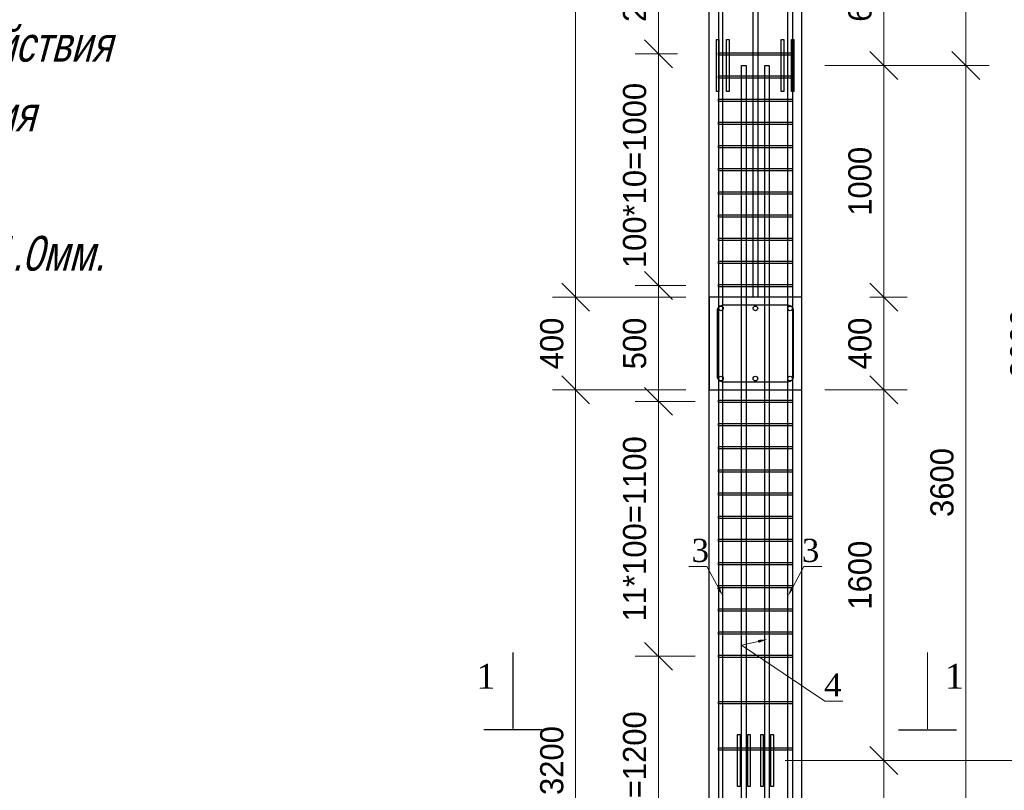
# Model space of a CAD drawing. Header units: millimetres. Extents: x -33345 to 4712671, y -3392 to 121473.
# Tile 398 of 656: x 2236718 to 2245215, y 62398 to 69050. Entities that reach past the tile are written whole.
import ezdxf
from ezdxf import colors
from ezdxf.entities.mleader import LeaderData, LeaderLine
from ezdxf.math import Vec2, Vec3

# ---------------------------------------------------------------- set-up
doc = ezdxf.new("R2010")
doc.units = ezdxf.units.MM
doc.layers.add('ACO-текст', color=7, linetype='Continuous', lineweight=20)
doc.styles.add('ISOCTEUR', font='isocpeui.ttf')
doc.styles.add('RUSS', font='RUSS.shx', dxfattribs={"width": 0.8, "oblique": 15, "height": 250})
doc.styles.add('SIMPLEX350', font='times.ttf', dxfattribs={"height": 350})
doc.styles.add('WMF-Times New Roman2', font='times.ttf')
doc.styles.add('X-U-RW-01$0$StyleROMANS', font='GOTHIC.TTF')
doc.dimstyles.new('ISO-100', dxfattribs={"dimtxt": 200, "dimasz": 120, "dimexe": 100, "dimexo": 100, "dimgap": 50, "dimtad": 1, "dimdec": 0, "dimtxsty": 'ISOCTEUR', "dimblk": 'OBLIQUE', "dimcen": 0, "dimdle": 100, "dimclrd": 256, "dimadec": 0, "dimazin": 0, "dimtfac": 1, "dimtdec": 0, "dimtmove": 0, "dimatfit": 3, "dimfxl": 1, "dimarcsym": 0})

# ---------------------------------------------------------------- blocks, each defined once
blk = doc.blocks.new('_Oblique')
at = {"color": 0, "linetype": 'ByBlock', "lineweight": -2}
blk.add_line((-0.5, -0.5), (0.5, 0.5), dxfattribs=at)
blk = doc.blocks.new('*D385')
at = {"lineweight": -2, "transparency": 16777216}
blk.add_line((2292833.6, 1431142.2), (2292833.6, 1431742.2), dxfattribs=at)
at = {"color": 0, "lineweight": -2, "transparency": 16777216}
for p, q in [((2293309.3, 1431642.2), (2292733.6, 1431642.2)), ((2293309.3, 1431242.2), (2292733.6, 1431242.2))]:
    blk.add_line(p, q, dxfattribs=at)
at = {"layer": 'Defpoints', "color": 0, "lineweight": 0, "transparency": 16777216}
for p in [(2292833.6, 1431642.2), (2293409.3, 1431642.2), (2293409.3, 1431242.2)]:
    blk.add_point(p, dxfattribs=at)
at = {"lineweight": -2, "transparency": 16777216, "xscale": 120, "yscale": 120, "zscale": 120}
for p, rotation in [((2292833.6, 1431642.2), 90), ((2292833.6, 1431242.2), 270)]:
    blk.add_blockref('_Oblique', p, dxfattribs=dict(at, rotation=rotation))
at = {"color": 0, "transparency": 16777216, "insert": (2292731.1, 1431442.2), "char_height": 100, "attachment_point": 5, "rotation": 90, "style": 'X-U-RW-01$0$StyleROMANS'}
blk.add_mtext('400', dxfattribs=at)
blk = doc.blocks.new('*D386')
at = {"lineweight": -2, "transparency": 16777216}
blk.add_line((2294163.5, 1431142.2), (2294163.5, 1431742.2), dxfattribs=at)
at = {"color": 0, "lineweight": -2, "transparency": 16777216}
for p, q in [((2294103.3, 1431642.2), (2294263.5, 1431642.2)), ((2293909.3, 1431242.2), (2294263.5, 1431242.2))]:
    blk.add_line(p, q, dxfattribs=at)
at = {"layer": 'Defpoints', "color": 0, "lineweight": 0, "transparency": 16777216}
for p in [(2294003.3, 1431642.2), (2294163.5, 1431642.2), (2293809.3, 1431242.2)]:
    blk.add_point(p, dxfattribs=at)
at = {"lineweight": -2, "transparency": 16777216, "xscale": 120, "yscale": 120, "zscale": 120}
for p, rotation in [((2294163.5, 1431642.2), 90), ((2294163.5, 1431242.2), 270)]:
    blk.add_blockref('_Oblique', p, dxfattribs=dict(at, rotation=rotation))
at = {"color": 0, "transparency": 16777216, "insert": (2294060.9, 1431442.2), "char_height": 100, "attachment_point": 5, "rotation": 90, "style": 'X-U-RW-01$0$StyleROMANS'}
blk.add_mtext('400', dxfattribs=at)
blk = doc.blocks.new('*D387')
at = {"lineweight": -2, "transparency": 16777216}
blk.add_line((2293191.1, 1431092.2), (2293191.1, 1431792.2), dxfattribs=at)
at = {"color": 0, "lineweight": -2, "transparency": 16777216}
for p, q in [((2293309.3, 1431692.2), (2293091.1, 1431692.2)), ((2293349.3, 1431192.2), (2293091.1, 1431192.2))]:
    blk.add_line(p, q, dxfattribs=at)
at = {"layer": 'Defpoints', "color": 0, "lineweight": 0, "transparency": 16777216}
for p in [(2293191.1, 1431692.2), (2293409.3, 1431692.2), (2293449.3, 1431192.2)]:
    blk.add_point(p, dxfattribs=at)
at = {"lineweight": -2, "transparency": 16777216, "xscale": 120, "yscale": 120, "zscale": 120}
for p, rotation in [((2293191.1, 1431692.2), 90), ((2293191.1, 1431192.2), 270)]:
    blk.add_blockref('_Oblique', p, dxfattribs=dict(at, rotation=rotation))
at = {"color": 0, "transparency": 16777216, "insert": (2293088.6, 1431442.2), "char_height": 100, "attachment_point": 5, "rotation": 90, "style": 'X-U-RW-01$0$StyleROMANS'}
blk.add_mtext('500', dxfattribs=at)
blk = doc.blocks.new('*D391')
at = {"lineweight": -2, "transparency": 16777216}
blk.add_line((2292833.6, 1431542.2), (2292833.6, 1434942.2), dxfattribs=at)
at = {"color": 0, "lineweight": -2, "transparency": 16777216}
for p, q in [((2293309.3, 1434842.2), (2292733.6, 1434842.2)), ((2293309.3, 1431642.2), (2292733.6, 1431642.2))]:
    blk.add_line(p, q, dxfattribs=at)
at = {"layer": 'Defpoints', "color": 0, "lineweight": 0, "transparency": 16777216}
for p in [(2292833.6, 1434842.2), (2293409.3, 1434842.2), (2293409.3, 1431642.2)]:
    blk.add_point(p, dxfattribs=at)
at = {"lineweight": -2, "transparency": 16777216, "xscale": 120, "yscale": 120, "zscale": 120}
for p, rotation in [((2292833.6, 1434842.2), 90), ((2292833.6, 1431642.2), 270)]:
    blk.add_blockref('_Oblique', p, dxfattribs=dict(at, rotation=rotation))
at = {"color": 0, "transparency": 16777216, "insert": (2292731.1, 1433242.2), "char_height": 100, "attachment_point": 5, "rotation": 90, "style": 'X-U-RW-01$0$StyleROMANS'}
blk.add_mtext('3200', dxfattribs=at)
blk = doc.blocks.new('*D392')
at = {"lineweight": -2, "transparency": 16777216}
blk.add_line((2294163.5, 1431542.2), (2294163.5, 1432742.2), dxfattribs=at)
at = {"color": 0, "lineweight": -2, "transparency": 16777216}
for p, q in [((2293909.3, 1432642.2), (2294263.5, 1432642.2)), ((2294103.3, 1431642.2), (2294263.5, 1431642.2))]:
    blk.add_line(p, q, dxfattribs=at)
at = {"layer": 'Defpoints', "color": 0, "lineweight": 0, "transparency": 16777216}
for p in [(2293809.3, 1432642.2), (2294163.5, 1432642.2), (2294003.3, 1431642.2)]:
    blk.add_point(p, dxfattribs=at)
at = {"lineweight": -2, "transparency": 16777216, "xscale": 120, "yscale": 120, "zscale": 120}
for p, rotation in [((2294163.5, 1432642.2), 90), ((2294163.5, 1431642.2), 270)]:
    blk.add_blockref('_Oblique', p, dxfattribs=dict(at, rotation=rotation))
at = {"color": 0, "transparency": 16777216, "insert": (2294060.9, 1432142.2), "char_height": 100, "attachment_point": 5, "rotation": 90, "style": 'X-U-RW-01$0$StyleROMANS'}
blk.add_mtext('1000', dxfattribs=at)
blk = doc.blocks.new('*D400')
at = {"lineweight": -2, "transparency": 16777216}
blk.add_line((2294163.5, 1432542.2), (2294163.5, 1433342.2), dxfattribs=at)
at = {"color": 0, "lineweight": -2, "transparency": 16777216}
for p, q in [((2293909.3, 1433242.2), (2294263.5, 1433242.2)), ((2293909.3, 1432642.2), (2294263.5, 1432642.2))]:
    blk.add_line(p, q, dxfattribs=at)
at = {"layer": 'Defpoints', "color": 0, "lineweight": 0, "transparency": 16777216}
for p in [(2293809.3, 1433242.2), (2294163.5, 1433242.2), (2293809.3, 1432642.2)]:
    blk.add_point(p, dxfattribs=at)
at = {"lineweight": -2, "transparency": 16777216, "xscale": 120, "yscale": 120, "zscale": 120}
for p, rotation in [((2294163.5, 1433242.2), 90), ((2294163.5, 1432642.2), 270)]:
    blk.add_blockref('_Oblique', p, dxfattribs=dict(at, rotation=rotation))
at = {"color": 0, "transparency": 16777216, "insert": (2294060.9, 1432942.2), "char_height": 100, "attachment_point": 5, "rotation": 90, "style": 'X-U-RW-01$0$StyleROMANS'}
blk.add_mtext('600', dxfattribs=at)
blk = doc.blocks.new('*D373')
at = {"lineweight": -2, "transparency": 16777216}
blk.add_line((2294163.5, 1428942.2), (2294163.5, 1429742.2), dxfattribs=at)
at = {"color": 0, "lineweight": -2, "transparency": 16777216}
for p, q in [((2293909.3, 1429642.2), (2294263.5, 1429642.2)), ((2293870.2, 1429042.2), (2294263.5, 1429042.2))]:
    blk.add_line(p, q, dxfattribs=at)
at = {"layer": 'Defpoints', "color": 0, "lineweight": 0, "transparency": 16777216}
for p in [(2293809.3, 1429642.2), (2294163.5, 1429642.2), (2293770.2, 1429042.2)]:
    blk.add_point(p, dxfattribs=at)
at = {"lineweight": -2, "transparency": 16777216, "xscale": 120, "yscale": 120, "zscale": 120}
for p, rotation in [((2294163.5, 1429642.2), 90), ((2294163.5, 1429042.2), 270)]:
    blk.add_blockref('_Oblique', p, dxfattribs=dict(at, rotation=rotation))
at = {"color": 0, "transparency": 16777216, "insert": (2294060.9, 1429342.2), "char_height": 100, "attachment_point": 5, "rotation": 90, "style": 'X-U-RW-01$0$StyleROMANS'}
blk.add_mtext('600', dxfattribs=at)
blk = doc.blocks.new('*D374')
at = {"lineweight": -2, "transparency": 16777216}
blk.add_line((2294163.5, 1429542.2), (2294163.5, 1431342.1), dxfattribs=at)
at = {"color": 0, "lineweight": -2, "transparency": 16777216}
for p, q in [((2294071.4, 1431242.1), (2294263.5, 1431242.1)), ((2293909.3, 1429642.2), (2294263.5, 1429642.2))]:
    blk.add_line(p, q, dxfattribs=at)
at = {"layer": 'Defpoints', "color": 0, "lineweight": 0, "transparency": 16777216}
for p in [(2293971.4, 1431242.1), (2294163.5, 1431242.1), (2293809.3, 1429642.2)]:
    blk.add_point(p, dxfattribs=at)
at = {"lineweight": -2, "transparency": 16777216, "xscale": 120, "yscale": 120, "zscale": 120}
for p, rotation in [((2294163.5, 1431242.1), 90), ((2294163.5, 1429642.2), 270)]:
    blk.add_blockref('_Oblique', p, dxfattribs=dict(at, rotation=rotation))
at = {"color": 0, "transparency": 16777216, "insert": (2294060.9, 1430442.2), "char_height": 100, "attachment_point": 5, "rotation": 90, "style": 'X-U-RW-01$0$StyleROMANS'}
blk.add_mtext('1600', dxfattribs=at)
blk = doc.blocks.new('*D377')
at = {"lineweight": -2, "transparency": 16777216}
blk.add_line((2292833.6, 1427942.2), (2292833.6, 1431342.2), dxfattribs=at)
at = {"color": 0, "lineweight": -2, "transparency": 16777216}
for p, q in [((2293309.3, 1431242.2), (2292733.6, 1431242.2)), ((2293309.3, 1428042.2), (2292733.6, 1428042.2))]:
    blk.add_line(p, q, dxfattribs=at)
at = {"layer": 'Defpoints', "color": 0, "lineweight": 0, "transparency": 16777216}
for p in [(2292833.6, 1431242.2), (2293409.3, 1431242.2), (2293409.3, 1428042.2)]:
    blk.add_point(p, dxfattribs=at)
at = {"lineweight": -2, "transparency": 16777216, "xscale": 120, "yscale": 120, "zscale": 120}
for p, rotation in [((2292833.6, 1431242.2), 90), ((2292833.6, 1428042.2), 270)]:
    blk.add_blockref('_Oblique', p, dxfattribs=dict(at, rotation=rotation))
at = {"color": 0, "transparency": 16777216, "insert": (2292731.1, 1429642.2), "char_height": 100, "attachment_point": 5, "rotation": 90, "style": 'X-U-RW-01$0$StyleROMANS'}
blk.add_mtext('3200', dxfattribs=at)
blk = doc.blocks.new('*D382')
at = {"lineweight": -2, "transparency": 16777216}
blk.add_line((2293191.1, 1431592.2), (2293191.1, 1432792.2), dxfattribs=at)
at = {"color": 0, "lineweight": -2, "transparency": 16777216}
for p, q in [((2293272.9, 1432692.2), (2293091.1, 1432692.2)), ((2293309.3, 1431692.2), (2293091.1, 1431692.2))]:
    blk.add_line(p, q, dxfattribs=at)
at = {"layer": 'Defpoints', "color": 0, "lineweight": 0, "transparency": 16777216}
for p in [(2293191.1, 1432692.2), (2293372.9, 1432692.2), (2293409.3, 1431692.2)]:
    blk.add_point(p, dxfattribs=at)
at = {"lineweight": -2, "transparency": 16777216, "xscale": 120, "yscale": 120, "zscale": 120}
for p, rotation in [((2293191.1, 1432692.2), 90), ((2293191.1, 1431692.2), 270)]:
    blk.add_blockref('_Oblique', p, dxfattribs=dict(at, rotation=rotation))
at = {"color": 0, "transparency": 16777216, "insert": (2293088.6, 1432167.2), "char_height": 100, "attachment_point": 5, "rotation": 90, "style": 'X-U-RW-01$0$StyleROMANS'}
blk.add_mtext('100*10=1000', dxfattribs=at)
blk = doc.blocks.new('*D383')
at = {"lineweight": -2, "transparency": 16777216}
blk.add_line((2293191.1, 1432592.2), (2293191.1, 1433792.2), dxfattribs=at)
at = {"color": 0, "lineweight": -2, "transparency": 16777216}
for p, q in [((2293272.9, 1433692.2), (2293091.1, 1433692.2)), ((2293272.9, 1432692.2), (2293091.1, 1432692.2))]:
    blk.add_line(p, q, dxfattribs=at)
at = {"layer": 'Defpoints', "color": 0, "lineweight": 0, "transparency": 16777216}
for p in [(2293191.1, 1433692.2), (2293372.9, 1433692.2), (2293372.9, 1432692.2)]:
    blk.add_point(p, dxfattribs=at)
at = {"lineweight": -2, "transparency": 16777216, "xscale": 120, "yscale": 120, "zscale": 120}
for p, rotation in [((2293191.1, 1433692.2), 90), ((2293191.1, 1432692.2), 270)]:
    blk.add_blockref('_Oblique', p, dxfattribs=dict(at, rotation=rotation))
at = {"color": 0, "transparency": 16777216, "insert": (2293088.6, 1433192.2), "char_height": 100, "attachment_point": 5, "rotation": 90, "style": 'X-U-RW-01$0$StyleROMANS'}
blk.add_mtext('200*5=1000', dxfattribs=at)
blk = doc.blocks.new('*D351')
at = {"lineweight": -2, "transparency": 16777216}
blk.add_line((2293191.1, 1428792.2), (2293191.1, 1430192.3), dxfattribs=at)
at = {"color": 0, "lineweight": -2, "transparency": 16777216}
for p, q in [((2293349.3, 1430092.3), (2293091.1, 1430092.3)), ((2293349.3, 1428892.2), (2293091.1, 1428892.2))]:
    blk.add_line(p, q, dxfattribs=at)
at = {"layer": 'Defpoints', "color": 0, "lineweight": 0, "transparency": 16777216}
for p in [(2293191.1, 1430092.3), (2293449.3, 1430092.3), (2293449.3, 1428892.2)]:
    blk.add_point(p, dxfattribs=at)
at = {"lineweight": -2, "transparency": 16777216, "xscale": 120, "yscale": 120, "zscale": 120}
for p, rotation in [((2293191.1, 1430092.3), 90), ((2293191.1, 1428892.2), 270)]:
    blk.add_blockref('_Oblique', p, dxfattribs=dict(at, rotation=rotation))
at = {"color": 0, "transparency": 16777216, "insert": (2293088.6, 1429492.3), "char_height": 100, "attachment_point": 5, "rotation": 90, "style": 'X-U-RW-01$0$StyleROMANS'}
blk.add_mtext('6*200=1200', dxfattribs=at)
blk = doc.blocks.new('*D407')
at = {"lineweight": -2, "transparency": 16777216}
blk.add_line((2293191.1, 1429992.3), (2293191.1, 1431292.2), dxfattribs=at)
at = {"color": 0, "lineweight": -2, "transparency": 16777216}
for p, q in [((2293309.3, 1431192.2), (2293091.1, 1431192.2)), ((2293349.3, 1430092.3), (2293091.1, 1430092.3))]:
    blk.add_line(p, q, dxfattribs=at)
at = {"layer": 'Defpoints', "color": 0, "lineweight": 0, "transparency": 16777216}
for p in [(2293191.1, 1431192.2), (2293409.3, 1431192.2), (2293449.3, 1430092.3)]:
    blk.add_point(p, dxfattribs=at)
at = {"lineweight": -2, "transparency": 16777216, "xscale": 120, "yscale": 120, "zscale": 120}
for p, rotation in [((2293191.1, 1431192.2), 90), ((2293191.1, 1430092.3), 270)]:
    blk.add_blockref('_Oblique', p, dxfattribs=dict(at, rotation=rotation))
at = {"color": 0, "transparency": 16777216, "insert": (2293088.6, 1430642.3), "char_height": 100, "attachment_point": 5, "rotation": 90, "style": 'X-U-RW-01$0$StyleROMANS'}
blk.add_mtext('11*100=1100', dxfattribs=at)
blk = doc.blocks.new('*D419')
at = {"lineweight": -2, "transparency": 16777216}
blk.add_line((2294861.8, 1424772.3), (2294861.8, 1429742.2), dxfattribs=at)
at = {"color": 0, "lineweight": -2, "transparency": 16777216}
for p, q in [((2293737.1, 1429642.2), (2294961.8, 1429642.2)), ((2294653.8, 1424872.3), (2294961.8, 1424872.3))]:
    blk.add_line(p, q, dxfattribs=at)
at = {"layer": 'Defpoints', "color": 0, "lineweight": 0, "transparency": 16777216}
for p in [(2293637.1, 1429642.2), (2294861.8, 1429642.2), (2294553.8, 1424872.3)]:
    blk.add_point(p, dxfattribs=at)
at = {"lineweight": -2, "transparency": 16777216, "xscale": 120, "yscale": 120, "zscale": 120}
for p, rotation in [((2294861.8, 1429642.2), 90), ((2294861.8, 1424872.3), 270)]:
    blk.add_blockref('_Oblique', p, dxfattribs=dict(at, rotation=rotation))
at = {"color": 0, "transparency": 16777216, "insert": (2294759.3, 1427257.3), "char_height": 100, "attachment_point": 5, "rotation": 90, "style": 'X-U-RW-01$0$StyleROMANS'}
blk.add_mtext('4770', dxfattribs=at)
blk = doc.blocks.new('*D420')
at = {"lineweight": -2, "transparency": 16777216}
blk.add_line((2294517.2, 1428942.2), (2294517.2, 1432742.2), dxfattribs=at)
at = {"color": 0, "lineweight": -2, "transparency": 16777216}
for p, q in [((2294061.8, 1432642.2), (2294617.2, 1432642.2)), ((2294309.3, 1429042.2), (2294617.2, 1429042.2))]:
    blk.add_line(p, q, dxfattribs=at)
at = {"layer": 'Defpoints', "color": 0, "lineweight": 0, "transparency": 16777216}
for p in [(2293961.8, 1432642.2), (2294517.2, 1432642.2), (2294209.3, 1429042.2)]:
    blk.add_point(p, dxfattribs=at)
at = {"lineweight": -2, "transparency": 16777216, "xscale": 120, "yscale": 120, "zscale": 120}
for p, rotation in [((2294517.2, 1432642.2), 90), ((2294517.2, 1429042.2), 270)]:
    blk.add_blockref('_Oblique', p, dxfattribs=dict(at, rotation=rotation))
at = {"color": 0, "transparency": 16777216, "insert": (2294414.7, 1430842.2), "char_height": 100, "attachment_point": 5, "rotation": 90, "style": 'X-U-RW-01$0$StyleROMANS'}
blk.add_mtext('3600', dxfattribs=at)
blk = doc.blocks.new('*D421')
at = {"lineweight": -2, "transparency": 16777216}
blk.add_line((2294861.8, 1429542.2), (2294861.8, 1433342.2), dxfattribs=at)
at = {"color": 0, "lineweight": -2, "transparency": 16777216}
for p, q in [((2293737.1, 1433242.2), (2294961.8, 1433242.2)), ((2294653.8, 1429642.2), (2294961.8, 1429642.2))]:
    blk.add_line(p, q, dxfattribs=at)
at = {"layer": 'Defpoints', "color": 0, "lineweight": 0, "transparency": 16777216}
for p in [(2293637.1, 1433242.2), (2294861.8, 1433242.2), (2294553.8, 1429642.2)]:
    blk.add_point(p, dxfattribs=at)
at = {"lineweight": -2, "transparency": 16777216, "xscale": 120, "yscale": 120, "zscale": 120}
for p, rotation in [((2294861.8, 1433242.2), 90), ((2294861.8, 1429642.2), 270)]:
    blk.add_blockref('_Oblique', p, dxfattribs=dict(at, rotation=rotation))
at = {"color": 0, "transparency": 16777216, "insert": (2294759.3, 1431442.2), "char_height": 100, "attachment_point": 5, "rotation": 90, "style": 'X-U-RW-01$0$StyleROMANS'}
blk.add_mtext('3600', dxfattribs=at)
blk = doc.blocks.new('*D422')
at = {"lineweight": -2, "transparency": 16777216}
blk.add_line((2294517.2, 1432542.2), (2294517.2, 1436342.2), dxfattribs=at)
at = {"color": 0, "lineweight": -2, "transparency": 16777216}
for p, q in [((2294061.8, 1436242.2), (2294617.2, 1436242.2)), ((2294309.3, 1432642.2), (2294617.2, 1432642.2))]:
    blk.add_line(p, q, dxfattribs=at)
at = {"layer": 'Defpoints', "color": 0, "lineweight": 0, "transparency": 16777216}
for p in [(2293961.8, 1436242.2), (2294517.2, 1436242.2), (2294209.3, 1432642.2)]:
    blk.add_point(p, dxfattribs=at)
at = {"lineweight": -2, "transparency": 16777216, "xscale": 120, "yscale": 120, "zscale": 120}
for p, rotation in [((2294517.2, 1436242.2), 90), ((2294517.2, 1432642.2), 270)]:
    blk.add_blockref('_Oblique', p, dxfattribs=dict(at, rotation=rotation))
at = {"color": 0, "transparency": 16777216, "insert": (2294414.7, 1434442.2), "char_height": 100, "attachment_point": 5, "rotation": 90, "style": 'X-U-RW-01$0$StyleROMANS'}
blk.add_mtext('3600', dxfattribs=at)
blk = doc.blocks.new('укер')
at = {"color": 106}
for p, q in [((2293409.3, 1423272.2), (2293409.3, 1446742.2)), ((2293809.3, 1423272.2), (2293809.3, 1446742.2))]:
    blk.add_line(p, q, dxfattribs=at)
at = {"color": 106, "lineweight": 30}
for p, q in [((2292687.9, 1429774.5), (2292437.9, 1429774.5)), ((2294226.7, 1429774.5), (2294476.7, 1429774.5))]:
    blk.add_line(p, q, dxfattribs=at)
for points in [[(2293449.3, 1446742.2), (2293449.3, 1422782.6), (2293034.1, 1422782.6), (2293085.8, 1422762.6), (2293449.3, 1422762.6, 0.414214), (2293469.3, 1422782.6), (2293469.3, 1446742.2)], [(2293769.3, 1446742.2), (2293769.3, 1422782.6), (2294184.4, 1422782.6), (2294132.8, 1422762.6), (2293769.3, 1422762.6, -0.414214), (2293749.3, 1422782.6), (2293749.3, 1446742.2)]]:
    blk.add_lwpolyline(points, format="xyb")
for points in [[(2293619.3, 1439842.2), (2293619.3, 1431642.2), (2293599.3, 1431642.2), (2293599.3, 1439842.2)], [(2293449.3, 1432697.2), (2293769.3, 1432697.2), (2293769.3, 1432687.2), (2293449.3, 1432687.2)], [(2293449.3, 1432597.2), (2293769.3, 1432597.2), (2293769.3, 1432587.2), (2293449.3, 1432587.2)], [(2293449.3, 1432497.2), (2293769.3, 1432497.2), (2293769.3, 1432487.2), (2293449.3, 1432487.2)], [(2293449.3, 1432397.2), (2293769.3, 1432397.2), (2293769.3, 1432387.2), (2293449.3, 1432387.2)], [(2293449.3, 1432297.2), (2293769.3, 1432297.2), (2293769.3, 1432287.2), (2293449.3, 1432287.2)], [(2293449.3, 1432197.2), (2293769.3, 1432197.2), (2293769.3, 1432187.2), (2293449.3, 1432187.2)], [(2293449.3, 1432097.2), (2293769.3, 1432097.2), (2293769.3, 1432087.2), (2293449.3, 1432087.2)], [(2293449.3, 1431997.2), (2293769.3, 1431997.2), (2293769.3, 1431987.2), (2293449.3, 1431987.2)], [(2293449.3, 1431897.2), (2293769.3, 1431897.2), (2293769.3, 1431887.2), (2293449.3, 1431887.2)], [(2293449.3, 1431797.2), (2293769.3, 1431797.2), (2293769.3, 1431787.2), (2293449.3, 1431787.2)], [(2293449.3, 1431697.2), (2293769.3, 1431697.2), (2293769.3, 1431687.2), (2293449.3, 1431687.2)], [(2293449.3, 1431197.2), (2293769.3, 1431197.2), (2293769.3, 1431187.2), (2293449.3, 1431187.2)], [(2293449.3, 1431097.2), (2293769.3, 1431097.2), (2293769.3, 1431087.2), (2293449.3, 1431087.2)], [(2293449.3, 1430997.2), (2293769.3, 1430997.2), (2293769.3, 1430987.2), (2293449.3, 1430987.2)], [(2293449.3, 1430897.2), (2293769.3, 1430897.2), (2293769.3, 1430887.2), (2293449.3, 1430887.2)], [(2293449.3, 1430797.2), (2293769.3, 1430797.2), (2293769.3, 1430787.2), (2293449.3, 1430787.2)], [(2293449.3, 1430697.2), (2293769.3, 1430697.2), (2293769.3, 1430687.2), (2293449.3, 1430687.2)], [(2293449.3, 1430597.2), (2293769.3, 1430597.2), (2293769.3, 1430587.2), (2293449.3, 1430587.2)], [(2293449.3, 1430497.2), (2293769.3, 1430497.2), (2293769.3, 1430487.2), (2293449.3, 1430487.2)], [(2293449.3, 1430397.2), (2293769.3, 1430397.2), (2293769.3, 1430387.2), (2293449.3, 1430387.2)], [(2293449.3, 1430297.2), (2293769.3, 1430297.2), (2293769.3, 1430287.2), (2293449.3, 1430287.2)], [(2293449.3, 1430197.2), (2293769.3, 1430197.2), (2293769.3, 1430187.2), (2293449.3, 1430187.2)], [(2293449.3, 1430097.2), (2293769.3, 1430097.2), (2293769.3, 1430087.2), (2293449.3, 1430087.2)], [(2293449.3, 1429897.2), (2293769.3, 1429897.2), (2293769.3, 1429887.2), (2293449.3, 1429887.2)], [(2293449.3, 1429697.2), (2293769.3, 1429697.2), (2293769.3, 1429687.2), (2293449.3, 1429687.2)]]:
    blk.add_lwpolyline(points, close=True)
for points in [[(2293440.8, 1432754.2), (2293451.8, 1432754.2), (2293451.8, 1432530.2), (2293440.8, 1432530.2)], [(2293484.7, 1432754.2), (2293495.7, 1432754.2), (2293495.7, 1432530.2), (2293484.7, 1432530.2)], [(2293720.8, 1432754.2), (2293731.8, 1432754.2), (2293731.8, 1432530.2), (2293720.8, 1432530.2)], [(2293764.7, 1432754.2), (2293775.7, 1432754.2), (2293775.7, 1432530.2), (2293764.7, 1432530.2)], [(2293809.3, 1431642.2), (2293409.3, 1431642.2), (2293409.3, 1431242.2), (2293809.3, 1431242.2)], [(2293532.2, 1429754.2), (2293543.3, 1429754.2), (2293543.3, 1429530.2), (2293532.2, 1429530.2)], [(2293576.1, 1429754.2), (2293587.1, 1429754.2), (2293587.1, 1429530.2), (2293576.1, 1429530.2)], [(2293632.2, 1429754.2), (2293643.3, 1429754.2), (2293643.3, 1429530.2), (2293632.2, 1429530.2)], [(2293676.1, 1429754.2), (2293687.1, 1429754.2), (2293687.1, 1429530.2), (2293676.1, 1429530.2)]]:
    blk.add_lwpolyline(points, close=True, dxfattribs=at)
for points in [[(2293549.3, 1422762.6), (2293549.3, 1432642.2), (2293569.3, 1432642.2), (2293569.3, 1422762.6)], [(2293649.3, 1422762.6), (2293649.3, 1432642.2), (2293669.3, 1432642.2), (2293669.3, 1422762.6)]]:
    blk.add_lwpolyline(points)
at = {"color": 222, "true_color": 0xde218f}
blk.add_lwpolyline([(2293774.3, 1431582.2, 0.414214), (2293749.3, 1431607.2), (2293469.3, 1431607.2, 0.414214), (2293444.3, 1431582.2), (2293444.3, 1431302.2, 0.414214), (2293469.3, 1431277.2), (2293749.3, 1431277.2, 0.414214), (2293774.3, 1431302.2)], format="xyb", close=True, dxfattribs=at)
at = {"color": 106}
for points in [[(2292562.9, 1429774.5, 0, 81, 0), (2292562.9, 1429884.6, 5.4, 5.4, 0), (2292562.9, 1430108.8, 5.4, 5.4, 0)], [(2294351.7, 1429774.5, 0, 81, 0), (2294351.7, 1429884.6, 5.4, 5.4, 0), (2294351.7, 1430108.8, 5.4, 5.4, 0)]]:
    blk.add_lwpolyline(points, format="xyseb", dxfattribs=at)
at = {"color": 106, "lineweight": 30}
for centre in [(2293460.5, 1431593.8), (2293609.3, 1431593.8), (2293759, 1431593.8), (2293460.5, 1431290.6), (2293609.3, 1431290.6), (2293759, 1431290.6)]:
    blk.add_circle(centre, 10, dxfattribs=at)
at = {"color": 106, "char_height": 108, "attachment_point": 5, "style": 'WMF-Times New Roman2'}
for insert in [(2292446.6, 1430005.7), (2294468, 1430005.7)]:
    blk.add_mtext('1', dxfattribs=dict(at, insert=insert))
at = {"color": 106}
for base, p1, p2, picture, middle in [((2294517.2, 1436242.2), (2294209.3, 1432642.2), (2293961.8, 1436242.2), '*D422', (2294414.7, 1434442.2)), ((2292833.6, 1434842.2), (2293409.3, 1431642.2), (2293409.3, 1434842.2), '*D391', (2292731.1, 1433242.2)), ((2294861.8, 1433242.2), (2294553.8, 1429642.2), (2293637.1, 1433242.2), '*D421', (2294759.3, 1431442.2)), ((2294163.5, 1433242.2), (2293809.3, 1432642.2), (2293809.3, 1433242.2), '*D400', (2294060.9, 1432942.2)), ((2294163.5, 1432642.2), (2294003.3, 1431642.2), (2293809.3, 1432642.2), '*D392', (2294060.9, 1432142.2)), ((2294517.2, 1432642.2), (2294209.3, 1429042.2), (2293961.8, 1432642.2), '*D420', (2294414.7, 1430842.2)), ((2293191.1, 1431692.2), (2293449.3, 1431192.2), (2293409.3, 1431692.2), '*D387', (2293088.6, 1431442.2)), ((2292833.6, 1431642.2), (2293409.3, 1431242.2), (2293409.3, 1431642.2), '*D385', (2292731.1, 1431442.2)), ((2294163.5, 1431642.2), (2293809.3, 1431242.2), (2294003.3, 1431642.2), '*D386', (2294060.9, 1431442.2)), ((2292833.6, 1431242.2), (2293409.3, 1428042.2), (2293409.3, 1431242.2), '*D377', (2292731.1, 1429642.2)), ((2294861.8, 1429642.2), (2294553.8, 1424872.3), (2293637.1, 1429642.2), '*D419', (2294759.3, 1427257.3))]:
    dim = blk.add_linear_dim(base=base, p1=p1, p2=p2, angle=90, dimstyle='ISO-100', override={"dimtxt": 100, "dimtxsty": 'X-U-RW-01$0$StyleROMANS', "dimtmove": 1}, dxfattribs=at)
    dim.commit()
    dim.dimension.update_dxf_attribs({"geometry": picture, "text_midpoint": middle})
for base, p1, p2, text, picture, middle in [((2293191.1, 1433692.2), (2293372.9, 1432692.2), (2293372.9, 1433692.2), '200*5=<>', '*D383', (2293088.6, 1433192.2)), ((2293191.1, 1431192.2), (2293449.3, 1430092.3), (2293409.3, 1431192.2), '11*100=<>', '*D407', (2293088.6, 1430642.3)), ((2293191.1, 1430092.3), (2293449.3, 1428892.2), (2293449.3, 1430092.3), '6*200=<>', '*D351', (2293088.6, 1429492.3))]:
    dim = blk.add_linear_dim(base=base, p1=p1, p2=p2, angle=90, text=text, dimstyle='ISO-100', override={"dimtxt": 100, "dimtxsty": 'X-U-RW-01$0$StyleROMANS', "dimtmove": 1}, dxfattribs=at)
    dim.commit()
    dim.dimension.update_dxf_attribs({"geometry": picture, "text_midpoint": middle})
dim = blk.add_linear_dim(base=(2293191.1, 1432692.2), p1=(2293409.3, 1431692.2), p2=(2293372.9, 1432692.2), angle=90, text='100*10=<>', dimstyle='ISO-100', override={"dimtxt": 100, "dimtxsty": 'X-U-RW-01$0$StyleROMANS'}, dxfattribs=at)
dim.commit()
dim.dimension.update_dxf_attribs({"geometry": '*D382', "text_midpoint": (2293191.1, 1432167.2), "dimtype": 128})
for base, p1, p2, picture, middle in [((2294163.5, 1431242.1), (2293809.3, 1429642.2), (2293971.4, 1431242.1), '*D374', (2294060.9, 1430442.2)), ((2294163.5, 1429642.2), (2293770.2, 1429042.2), (2293809.3, 1429642.2), '*D373', (2294060.9, 1429342.2))]:
    dim = blk.add_linear_dim(base=base, p1=p1, p2=p2, angle=90, dimstyle='ISO-100', override={"dimtxt": 100, "dimtxsty": 'X-U-RW-01$0$StyleROMANS'})
    dim.commit()
    dim.dimension.update_dxf_attribs({"geometry": picture, "text_midpoint": middle})
at = {"color": 106, "lineweight": 30}
ml = blk.add_multileader_mtext('Standard', dxfattribs=at)
ml.set_content('3', color=106, style='SIMPLEX350')
ml.set_leader_properties()
ml.build(insert=Vec2(0, 0))
ml.multileader.update_dxf_attribs({"text_left_attachment_type": 6, "text_right_attachment_type": 6, "dogleg_length": 0.141, "arrow_head_size": 39.3})
ctx = ml.context
ctx.base_point, ctx.char_height, ctx.arrow_head_size, ctx.landing_gap_size, ctx.plane_origin = Vec3(2293342.7, 1430479.3), 100, 39.3, 0.785, Vec3(2291607, 1425321.4)
ctx.left_attachment, ctx.right_attachment, ctx.text_align_type = 6, 6, 1
notes = []
notes.append((ctx, [(1, (1, 1, 0), (2293400, 1430479.3), (-1, 0), 0.141, [(1, [(2293468.1, 1430353.7)], 0, [])])]))
ctx.mtext.insert, ctx.mtext.alignment, ctx.mtext.flow_direction = Vec3(2293371.3, 1430599.3), 2, 5
ml = blk.add_multileader_mtext('Standard', dxfattribs=at)
ml.set_content('3', color=106, style='SIMPLEX350')
ml.set_leader_properties()
ml.build(insert=Vec2(0, 0))
ml.multileader.update_dxf_attribs({"text_left_attachment_type": 6, "text_right_attachment_type": 6, "dogleg_length": 0.36, "arrow_head_size": 39.3})
ctx = ml.context
ctx.base_point, ctx.char_height, ctx.arrow_head_size, ctx.landing_gap_size, ctx.plane_origin = Vec3(2293818.7, 1430479.3), 100, 39.3, 0.785, Vec3(2295611.5, 1425321.4)
ctx.left_attachment, ctx.right_attachment, ctx.text_align_type = 6, 6, 1
notes.append((ctx, [(1, (1, 1, 0), (2293818.5, 1430479.3), (1, 0), 0.141, [(1, [(2293750.5, 1430353.7)], 0, [])])]))
ctx.mtext.insert, ctx.mtext.alignment, ctx.mtext.flow_direction = Vec3(2293847.2, 1430599.3), 2, 5
ml = blk.add_multileader_mtext('Standard', dxfattribs=at)
ml.set_content('4', color=106, style='SIMPLEX350')
ml.set_leader_properties()
ml.build(insert=Vec2(0, 0))
ml.multileader.update_dxf_attribs({"text_left_attachment_type": 6, "text_right_attachment_type": 6, "dogleg_length": 0.36, "arrow_head_size": 39.3})
ctx = ml.context
ctx.base_point, ctx.char_height, ctx.arrow_head_size, ctx.landing_gap_size, ctx.plane_origin = Vec3(2293909.5, 1429898.7), 100, 39.3, 0.785, Vec3(2295521.1, 1426872.7)
ctx.left_attachment, ctx.right_attachment, ctx.text_align_type = 6, 6, 1
notes.append((ctx, [(1, (1, 1, 0), (2293909.3, 1429898.7), (1, 0), 0.141, [(0, [(2293660, 1430165.1), (2293549.3, 1430139.9)], 0, [])])]))
ctx.mtext.insert, ctx.mtext.alignment, ctx.mtext.flow_direction = Vec3(2293943.5, 1430018.7), 2, 5
for ctx, leaders in notes:
    for number, flags, end, landing, length, lines in leaders:
        leader = LeaderData()
        leader.index, (leader.has_last_leader_line, leader.has_dogleg_vector, leader.attachment_direction) = number, flags
        leader.last_leader_point, leader.dogleg_vector, leader.dogleg_length = Vec3(end), Vec3(landing), length
        for number, points, colour, breaks in lines:
            line = LeaderLine()
            line.index, line.vertices, line.color, line.breaks = number, Vec3.list(points), colors.encode_raw_color(colour), breaks
            leader.lines.append(line)
        ctx.leaders.append(leader)

msp = doc.modelspace()

# ---------------------------------------------------------------- block references
at = {"color": 177, "lineweight": 0, "true_color": 0x293189, "xscale": 2, "yscale": 2, "zscale": 2}
msp.add_blockref('укер', (-2344151.262, -2796629.731), dxfattribs=at)

# ---------------------------------------------------------------- texts
at = {"layer": 'ACO-текст', "insert": (2219467.004, 70189.721, 1359241.5), "char_height": 300, "width": 18353.93755, "attachment_point": 1, "line_spacing_factor": 1.2, "style": 'RUSS'}
msp.add_mtext('\\A1;\\pi-600,l600,t600;1.^IОбщие указания см. на л. КЖ-\\P2.^ICтыки рабочей арматуры должны быть выполнены согласно "Детали А" (сварное соединение {\\A0;L\\H0.7x;\\S^ н;}=dх10х1.3), где d-диаметр рабочей арматуры колонны. Для d=28А400, {\\A0;L\\H0.7x;\\S^ н;}=364мм. Стыки необходимо размещать вне зоны действия максимальных усилий, согласно (КМК 2.01.03-96). Допускается двусторонние швы длиной 4хd{\\H0.7x;\\S^ н;} для соединения арматуры классов А240, А300, А400.\\P3.^IСоединения пересечений стержней арматуры выполнять вязаными стальной отожженной проволокой d=0.8-1.0мм. Применение ручной электродуговой сварки не допускается! \\P{\\A0;4.^IОпалубку колонн снимать после набора прочности бетона не менее \\fISOCPEUR|b0|i1|c238|p34;70%\\fISOCPEUR|b0|i1|c204|p34;.\\P}5.^IКолонны замаркированы на л. КЖ-__\\P6.^IЗакладные детали МН1 учтены в расходе на л. КЖ-__  Ориентацию закладных деталей уточнять по месту - располагать только со стороны примыкания кирпичных стен.', dxfattribs=at)

doc.saveas('drawing.dxf')
